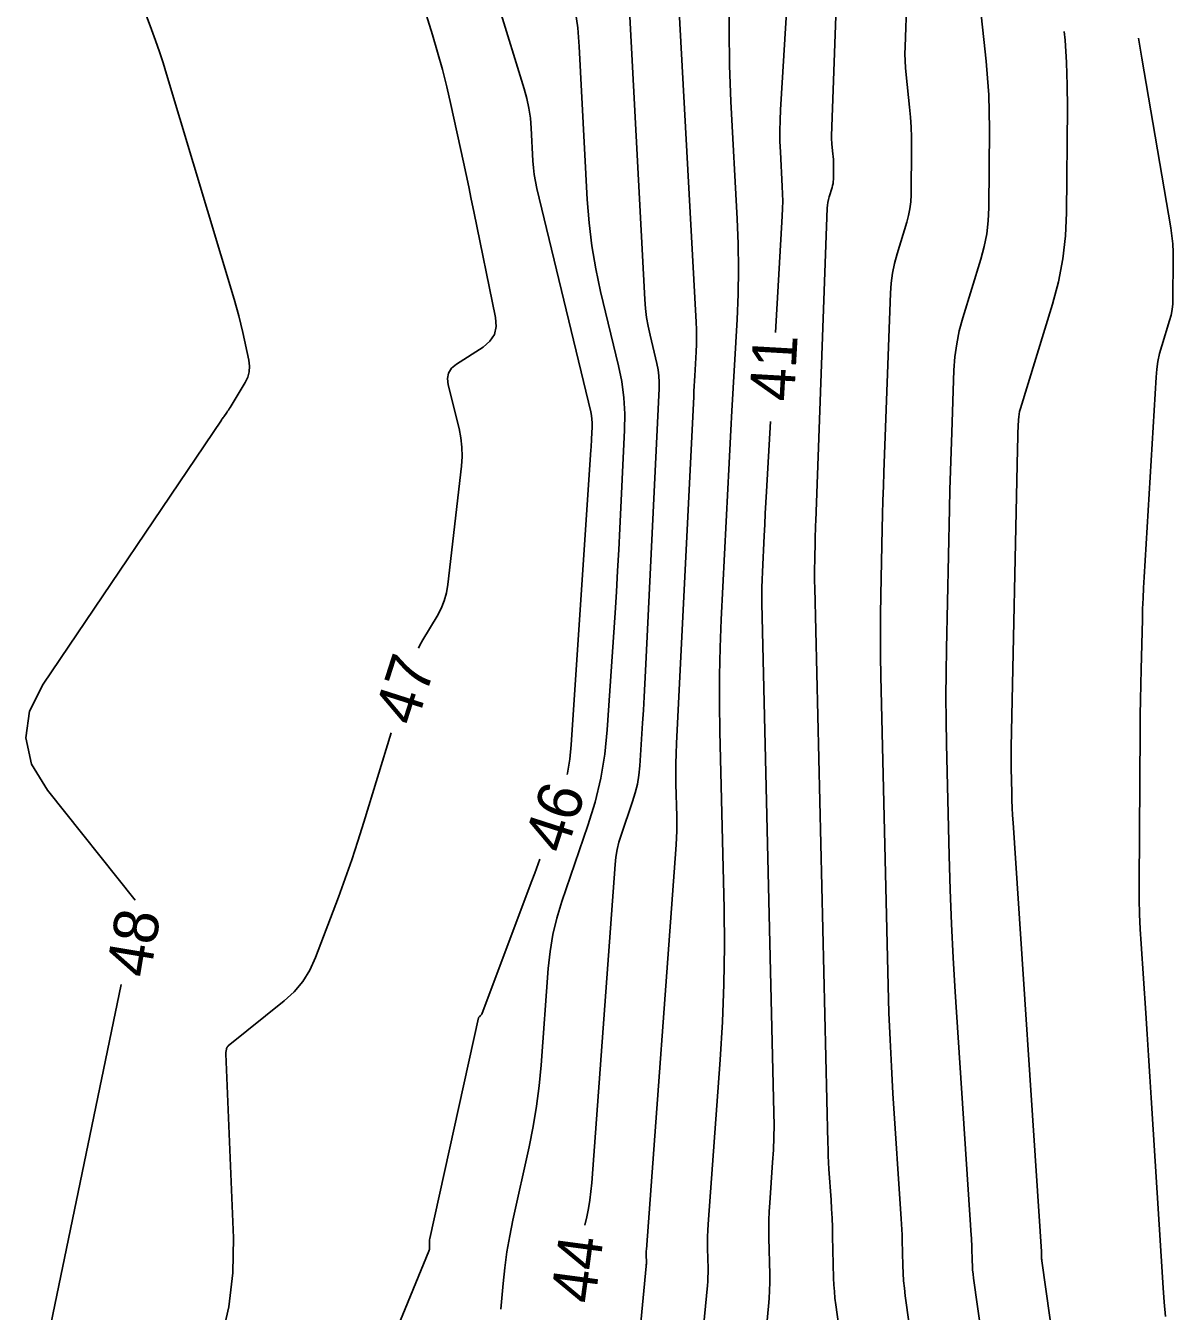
# Model space of a CAD drawing. Extents: x 2384780 to 2405861, y 547869 to 573706.
# Drawn here: x 2395664.3 to 2395715.8, y 552196 to 552253.8 of the extents above; entities that cross this region are included whole.
import ezdxf

# ---------------------------------------------------------------- set-up
doc = ezdxf.new("R2010")
doc.units = 0
doc.layers.add('Old_Level_60', color=7, linetype='Continuous')
doc.layers.add('Old_Level_61', color=7, linetype='Continuous')

msp = doc.modelspace()

# ---------------------------------------------------------------- linework, layer by layer
at = {"layer": 'Old_Level_60'}
for points in [[(2395699.68025, 552275.12), (2395698.147, 552249.978), (2395698.125, 552249.50425), (2395698.11675, 552249.03025), (2395698.12225, 552248.5565), (2395698.14125, 552248.0825), (2395698.22625, 552246.534), (2395698.23975, 552246.20225), (2395698.244, 552245.8705), (2395698.239, 552245.53875), (2395698.2245, 552245.207), (2395697.925, 552239.9765)], [(2395700.826, 552194.905), (2395700.62925, 552196.29925), (2395700.5915, 552196.59825), (2395700.5625, 552196.898), (2395700.54225, 552197.1985), (2395700.53075, 552197.49975), (2395700.48625, 552199.3935), (2395700.47475, 552199.799), (2395700.45875, 552200.2045), (2395700.4385, 552200.61), (2395700.414, 552201.015), (2395700.3225, 552202.40325), (2395700.3045, 552202.70075), (2395700.2895, 552202.9985), (2395700.27775, 552203.29625), (2395700.26925, 552203.59425), (2395699.6845, 552228.51475), (2395699.679, 552228.813), (2395699.677, 552229.1115), (2395699.6785, 552229.40975), (2395699.683, 552229.708), (2395699.704, 552230.6825), (2395699.70875, 552230.89125), (2395699.7145, 552231.1), (2395699.721, 552231.30875), (2395699.72825, 552231.5175), (2395700.24725, 552245.55475), (2395700.2565, 552245.6865), (2395700.27425, 552245.817), (2395700.30025, 552245.946), (2395700.335, 552246.0735), (2395700.46225, 552246.48775), (2395700.48625, 552246.577), (2395700.5035, 552246.66725), (2395700.51425, 552246.75875), (2395700.51825, 552246.851), (2395700.5235, 552247.4785), (2395700.52275, 552247.6105), (2395700.518, 552247.74225), (2395700.50975, 552247.87375), (2395700.4975, 552248.005), (2395700.45175, 552248.43375), (2395700.4435, 552248.52575), (2395700.43875, 552248.61775), (2395700.437, 552248.71), (2395700.43875, 552248.80225), (2395701.039, 552265.36825)], [(2395704.51025, 552191.31125), (2395703.749, 552196.70525), (2395703.70575, 552197.047), (2395703.6725, 552197.38975), (2395703.6495, 552197.73325), (2395703.63625, 552198.0775), (2395703.61, 552199.20375), (2395703.603, 552199.445), (2395703.5935, 552199.68625), (2395703.5815, 552199.92725), (2395703.56675, 552200.16825), (2395703.19575, 552205.79675), (2395703.12275, 552207.00325), (2395703.0625, 552208.21025), (2395703.01475, 552209.41775), (2395702.98, 552210.626), (2395702.6535, 552224.54625), (2395702.63725, 552225.45625), (2395702.631, 552226.3665), (2395702.63525, 552227.27675), (2395702.6495, 552228.18675), (2395702.713, 552231.16), (2395702.72775, 552231.79725), (2395702.745, 552232.43425), (2395702.765, 552233.071), (2395702.78725, 552233.708), (2395703.0845, 552241.748), (2395703.11575, 552242.197), (2395703.17575, 552242.64075), (2395703.265, 552243.07975), (2395703.383, 552243.514), (2395703.81575, 552244.924), (2395703.89725, 552245.22775), (2395703.95625, 552245.53525), (2395703.99275, 552245.846), (2395704.0065, 552246.1605), (2395704.0245, 552248.2965), (2395704.02175, 552248.7455), (2395704.006, 552249.19375), (2395703.97775, 552249.64125), (2395703.93625, 552250.08825), (2395703.78, 552251.5475), (2395703.75225, 552251.8605), (2395703.7355, 552252.17375), (2395703.73025, 552252.48725), (2395703.736, 552252.8015), (2395704.049, 552261.4395)], [(2395680.72025, 552259.1365), (2395682.51575, 552253.34425), (2395682.7475, 552252.568), (2395682.96225, 552251.78725), (2395683.16025, 552251.002), (2395683.3415, 552250.21225), (2395683.90625, 552247.62575), (2395684.0265, 552247.07125), (2395684.14475, 552246.51625), (2395684.26125, 552245.961), (2395684.376, 552245.4055), (2395685.34975, 552240.64825), (2395685.3805, 552240.2445), (2395685.29775, 552239.8885), (2395685.101, 552239.5805), (2395684.79075, 552239.32025), (2395683.59125, 552238.54825), (2395683.37575, 552238.3665), (2395683.24275, 552238.152), (2395683.19225, 552237.9045), (2395683.22475, 552237.62425), (2395683.7105, 552235.669), (2395683.7955, 552235.24875), (2395683.84225, 552234.826), (2395683.8505, 552234.40075), (2395683.8205, 552233.973), (2395683.21225, 552228.65925), (2395683.1495, 552228.28475), (2395683.048, 552227.92325), (2395682.908, 552227.575), (2395682.7295, 552227.23975), (2395682.08325, 552226.166), (2395681.95225, 552225.9325), (2395681.88925, 552225.80225)], [(2395684.336, 552258.41225), (2395686.6395, 552250.91975), (2395686.75825, 552250.48675), (2395686.84975, 552250.049), (2395686.91425, 552249.6065), (2395686.95125, 552249.15925), (2395687.0285, 552247.69), (2395687.05225, 552247.37625), (2395687.09025, 552247.0645), (2395687.1425, 552246.755), (2395687.20925, 552246.44725), (2395689.62475, 552236.418), (2395689.659, 552236.2505), (2395689.681, 552236.082), (2395689.691, 552235.912), (2395689.68875, 552235.741), (2395689.66175, 552235.18075), (2395689.65575, 552235.06075), (2395689.64925, 552234.9405), (2395689.642, 552234.8205), (2395689.63425, 552234.70075), (2395688.75075, 552221.4535), (2395688.68725, 552220.81575), (2395688.58225, 552220.18625), (2395688.5685, 552220.128)], [(2395691.16325, 552258.4215), (2395692.0545, 552241.451), (2395692.085, 552241.049), (2395692.1335, 552240.65), (2395692.20075, 552240.2535), (2395692.286, 552239.85975), (2395692.59475, 552238.5775), (2395692.651, 552238.30175), (2395692.68725, 552238.02425), (2395692.7035, 552237.74475), (2395692.7, 552237.4635), (2395692.09075, 552224.78325), (2395692.061, 552224.1945), (2395692.02875, 552223.60625), (2395691.9935, 552223.018), (2395691.95575, 552222.43), (2395691.8275, 552220.50925), (2395691.78675, 552220.10025), (2395691.7195, 552219.6965), (2395691.62575, 552219.2985), (2395691.50525, 552218.9055), (2395690.99075, 552217.40325), (2395690.891, 552217.07925), (2395690.81275, 552216.751), (2395690.75575, 552216.418), (2395690.72025, 552216.081), (2395689.67, 552201.779), (2395689.635, 552201.39525), (2395689.586, 552201.01375), (2395689.52325, 552200.6345), (2395689.447, 552200.257), (2395689.36325, 552199.87925)], [(2395693.45825, 552256.8765), (2395694.35975, 552240.43925), (2395694.37325, 552240.10775), (2395694.3775, 552239.77625), (2395694.3725, 552239.44475), (2395694.358, 552239.11325), (2395694.296, 552238.0305), (2395694.283, 552237.7985), (2395694.2705, 552237.5665), (2395694.25825, 552237.33425), (2395694.2465, 552237.10225), (2395693.476, 552221.51125), (2395693.45775, 552221.06), (2395693.44775, 552220.60875), (2395693.446, 552220.1575), (2395693.4525, 552219.706), (2395693.48725, 552218.231), (2395693.49075, 552217.91525), (2395693.48675, 552217.5995), (2395693.475, 552217.28375), (2395693.45575, 552216.9685), (2395692.124, 552198.79825), (2395692.1195, 552198.724), (2395692.11675, 552198.6495), (2395692.11575, 552198.575), (2395692.1165, 552198.5005), (2395692.12225, 552198.25725), (2395692.12275, 552198.205), (2395692.12175, 552198.153), (2395692.119, 552198.101), (2395692.11475, 552198.049), (2395691.54425, 552192.04075)], [(2395669.0365, 552255.91225), (2395669.9045, 552253.588), (2395670.08625, 552253.08875), (2395670.26, 552252.5865), (2395670.42525, 552252.0815), (2395670.58225, 552251.57375), (2395673.618, 552241.46975), (2395673.72625, 552241.097), (2395673.827, 552240.7225), (2395673.9205, 552240.346), (2395674.007, 552239.96775), (2395674.2775, 552238.72925), (2395674.3105, 552238.468), (2395674.294, 552238.21475), (2395674.22775, 552237.97), (2395674.112, 552237.7335), (2395673.4315, 552236.6095), (2395673.39525, 552236.55075), (2395673.358, 552236.49275), (2395673.32, 552236.4355), (2395673.28075, 552236.37875), (2395673.15125, 552236.19475), (2395673.1235, 552236.15525), (2395673.096, 552236.11575), (2395673.06875, 552236.07575), (2395673.04175, 552236.036), (2395665.03525, 552224.1765), (2395664.4275, 552222.961), (2395664.257, 552221.7635), (2395664.52375, 552220.5835), (2395665.22775, 552219.42125), (2395669.178, 552214.48375)], [(2395695.86125, 552255.19075), (2395695.833, 552253.578), (2395695.85125, 552251.965), (2395695.9165, 552250.35175), (2395696.2055, 552245.08175), (2395696.2515, 552243.95275), (2395696.266, 552242.8235), (2395696.24875, 552241.69425), (2395696.2, 552240.565), (2395695.96525, 552236.46325), (2395695.91575, 552235.58425), (2395695.868, 552234.70525), (2395695.822, 552233.826), (2395695.7775, 552232.94675), (2395695.4875, 552227.0795), (2395695.437, 552225.822), (2395695.409, 552224.5645), (2395695.40425, 552223.3065), (2395695.42225, 552222.048), (2395695.6085, 552214.11), (2395695.628, 552212.4095), (2395695.60625, 552210.71), (2395695.5435, 552209.01175), (2395695.43975, 552207.31425), (2395694.898, 552199.92275), (2395694.88125, 552199.6495), (2395694.871, 552199.37625), (2395694.8675, 552199.10275), (2395694.87075, 552198.829), (2395694.89175, 552197.93475), (2395694.8935, 552197.74325), (2395694.8895, 552197.552), (2395694.87975, 552197.36075), (2395694.8645, 552197.16975), (2395694.37975, 552192.06625)], [(2395708.54675, 552185.21975), (2395706.814, 552197.49675), (2395706.79, 552197.6885), (2395706.77125, 552197.8805), (2395706.75825, 552198.073), (2395706.751, 552198.266), (2395706.73625, 552198.89725), (2395706.73225, 552199.0325), (2395706.727, 552199.16775), (2395706.72025, 552199.303), (2395706.712, 552199.438), (2395705.99175, 552210.3655), (2395705.89925, 552211.89325), (2395705.82275, 552213.4215), (2395705.7625, 552214.95075), (2395705.7185, 552216.4805), (2395705.60125, 552221.47925), (2395705.58225, 552222.5505), (2395705.575, 552223.62175), (2395705.57975, 552224.69275), (2395705.59675, 552225.764), (2395705.73075, 552232.054), (2395705.75075, 552232.91125), (2395705.774, 552233.7685), (2395705.80075, 552234.6255), (2395705.83075, 552235.4825), (2395705.93425, 552238.28175), (2395705.97575, 552238.87825), (2395706.05575, 552239.46825), (2395706.174, 552240.052), (2395706.331, 552240.629), (2395707.1395, 552243.2625), (2395707.29175, 552243.83025), (2395707.40175, 552244.40425), (2395707.46975, 552244.98475), (2395707.49575, 552245.572), (2395707.5255, 552249.12475), (2395707.52075, 552249.8855), (2395707.4945, 552250.64525), (2395707.44625, 552251.40375), (2395707.376, 552252.1615), (2395707.10875, 552254.65825)], [(2395712.694, 552178.3445), (2395709.87925, 552198.2885), (2395709.874, 552198.32975), (2395709.87, 552198.37125), (2395709.86725, 552198.413), (2395709.86575, 552198.4545), (2395709.8625, 552198.591), (2395709.8615, 552198.62025), (2395709.8605, 552198.64925), (2395709.859, 552198.6785), (2395709.85725, 552198.70775), (2395708.58825, 552217.95875), (2395708.568, 552218.295), (2395708.55125, 552218.6315), (2395708.538, 552218.968), (2395708.52825, 552219.30475), (2395708.5025, 552220.40525), (2395708.49825, 552220.641), (2395708.49675, 552220.87675), (2395708.49775, 552221.1125), (2395708.5015, 552221.34825), (2395708.787, 552234.74), (2395708.79125, 552234.9215), (2395708.796, 552235.103), (2395708.80175, 552235.28425), (2395708.808, 552235.46575), (2395708.83, 552236.05825), (2395708.83875, 552236.1845), (2395708.85575, 552236.3095), (2395708.88075, 552236.433), (2395708.914, 552236.555), (2395710.35375, 552241.2445), (2395710.62475, 552242.25525), (2395710.82075, 552243.2775), (2395710.942, 552244.31125), (2395710.98825, 552245.3565), (2395711.0275, 552250.07675), (2395711.0215, 552251.0875), (2395710.98625, 552252.097), (2395710.92225, 552253.10475), (2395710.8865, 552253.4915)], [(2395697.6965, 552235.983), (2395697.5165, 552232.84075), (2395697.4885, 552232.3425), (2395697.4615, 552231.84425), (2395697.43525, 552231.34575), (2395697.41025, 552230.84725), (2395697.32975, 552229.21875), (2395697.3155, 552228.86975), (2395697.308, 552228.52075), (2395697.3065, 552228.17175), (2395697.3115, 552227.8225), (2395697.84875, 552204.934), (2395697.855, 552204.37575), (2395697.848, 552203.81775), (2395697.82725, 552203.26025), (2395697.79325, 552202.703), (2395697.65975, 552200.88325), (2395697.636, 552200.49325), (2395697.6215, 552200.103), (2395697.6165, 552199.7125), (2395697.621, 552199.32175), (2395697.66, 552197.6615), (2395697.663, 552197.306), (2395697.65575, 552196.951), (2395697.63775, 552196.596), (2395697.6095, 552196.24175), (2395697.48925, 552194.9775)], [(2395680.66975, 552221.995), (2395679.44175, 552217.985), (2395679.1745, 552217.1365), (2395678.894, 552216.2925), (2395678.60025, 552215.45325), (2395678.293, 552214.61825), (2395677.26825, 552211.8985), (2395677.01525, 552211.33975), (2395676.69625, 552210.829), (2395676.3105, 552210.36625), (2395675.8585, 552209.95175), (2395673.353, 552207.935), (2395673.326, 552207.90925), (2395673.304, 552207.88025), (2395673.28775, 552207.84775), (2395673.27675, 552207.812), (2395673.2495, 552207.6895), (2395673.24475, 552207.66325), (2395673.2415, 552207.63675), (2395673.24, 552207.61), (2395673.24025, 552207.58325), (2395673.58075, 552199.30875), (2395673.5625, 552197.745), (2395673.37825, 552196.21075), (2395673.02775, 552194.70575)], [(2395687.34275, 552216.323), (2395687.2685, 552216.114), (2395687.1145, 552215.69075), (2395686.95725, 552215.26875), (2395684.73275, 552209.36525), (2395684.7235, 552209.34475), (2395684.71175, 552209.32625), (2395684.69775, 552209.30925), (2395684.68125, 552209.29425), (2395684.6235, 552209.24775), (2395684.61225, 552209.237), (2395684.60325, 552209.225), (2395684.5965, 552209.2115), (2395684.59175, 552209.19675), (2395682.3995, 552199.2885), (2395682.389, 552199.23225), (2395682.38225, 552199.1755), (2395682.379, 552199.1185), (2395682.3795, 552199.06125), (2395682.38725, 552198.8735), (2395682.38675, 552198.83375), (2395682.382, 552198.79475), (2395682.37325, 552198.75625), (2395682.36, 552198.71875), (2395674.4975, 552179.5655)], [(2395668.54625, 552210.6925), (2395665.03475, 552193.78)]]:
    msp.add_lwpolyline(points, dxfattribs=at)
at = {"layer": 'Old_Level_61'}
for points in [[(2395688.9205, 552254.46725), (2395689.03925, 552253.65125), (2395689.108, 552252.82625), (2395689.46925, 552245.94675), (2395689.548, 552244.903), (2395689.6745, 552243.86625), (2395689.8485, 552242.8365), (2395690.07025, 552241.8135), (2395690.8725, 552238.48325), (2395691.0185, 552237.76725), (2395691.11275, 552237.04625), (2395691.155, 552236.3205), (2395691.14575, 552235.58975), (2395690.93325, 552231.16825), (2395690.8855, 552230.22075), (2395690.8335, 552229.27375), (2395690.777, 552228.327), (2395690.716, 552227.38025), (2395690.366, 552222.13525), (2395690.257, 552221.03875), (2395690.0765, 552219.9565), (2395689.82475, 552218.8885), (2395689.50175, 552217.83475), (2395688.3305, 552214.41625), (2395688.104, 552213.67875), (2395687.92575, 552212.93125), (2395687.79625, 552212.174), (2395687.71525, 552211.4065), (2395687.397, 552207.072), (2395687.31225, 552206.14575), (2395687.194, 552205.22425), (2395687.04275, 552204.3075), (2395686.85825, 552203.39575), (2395686.13025, 552200.1055), (2395685.986, 552199.39875), (2395685.865, 552198.68825), (2395685.7675, 552197.97425), (2395685.6935, 552197.25675), (2395685.59425, 552196.111)], [(2395715.43475, 552195.7865), (2395715.37425, 552196.42375), (2395715.32725, 552197.062), (2395714.789, 552205.60775), (2395714.7285, 552206.5585), (2395714.66725, 552207.50925), (2395714.605, 552208.46), (2395714.542, 552209.4105), (2395714.33425, 552212.51575), (2395714.29575, 552213.1815), (2395714.2695, 552213.8475), (2395714.25525, 552214.51375), (2395714.253, 552215.1805), (2395714.29375, 552222.11275), (2395714.2995, 552222.7965), (2395714.30825, 552223.48025), (2395714.3205, 552224.16375), (2395714.33575, 552224.84725), (2395714.391, 552227.08025), (2395714.405, 552227.55875), (2395714.423, 552228.03675), (2395714.44525, 552228.515), (2395714.47175, 552228.99275), (2395715.00725, 552237.9615), (2395715.0395, 552238.32225), (2395715.093, 552238.67925), (2395715.16775, 552239.03225), (2395715.26375, 552239.3815), (2395715.61225, 552240.51625), (2395715.67775, 552240.76075), (2395715.72525, 552241.008), (2395715.7545, 552241.25825), (2395715.76575, 552241.51125), (2395715.78, 552243.2205), (2395715.775, 552243.586), (2395715.75375, 552243.9505), (2395715.7165, 552244.3135), (2395715.66325, 552244.67525), (2395714.36675, 552252.296), (2395714.2215, 552253.192)]]:
    msp.add_lwpolyline(points, dxfattribs=at)

# ---------------------------------------------------------------- texts
at = {"layer": 'Old_Level_60'}
for s, rotation, p in [('41', 86.7227556, (2395698.748, 552236.854)), ('47', 72.2401778, (2395681.77075, 552222.2375)), ('46', 72.1435333, (2395688.493, 552216.49825)), ('48', 80.5420389, (2395669.82925, 552210.94225)), ('44', 82.3925556, (2395689.8025, 552196.3135))]:
    msp.add_text(s, height=2, rotation=rotation, dxfattribs=at).set_placement(p)

doc.saveas('drawing.dxf')
